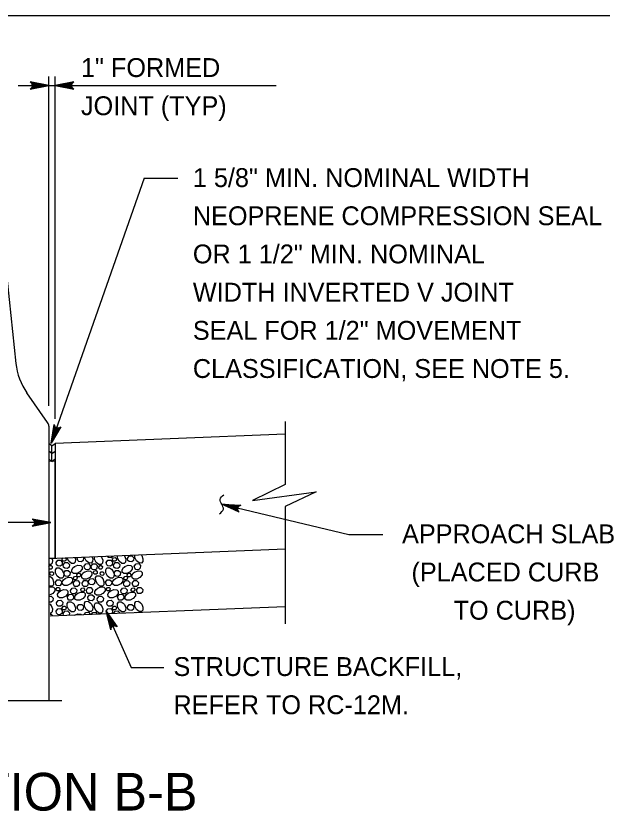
# Model space of a CAD drawing. Extents: x 636530 to 644067, y 294168 to 299122.
# Drawn here: x 640356.9 to 640450.1, y 294621 to 294747.5 of the extents above; entities that cross this region are included whole.
import ezdxf

# ---------------------------------------------------------------- set-up
doc = ezdxf.new("R2010")
doc.units = 0
doc.layers.add('1', color=7, linetype='Continuous')

msp = doc.modelspace()

# ---------------------------------------------------------------- linework, layer by layer
at = {"layer": '1'}
for p, q in [((640673.78, 294747.48), (639887.78, 294747.48)), ((640362.11, 294685.45), (640362.11, 294737.86)), ((640363.13, 294683.38), (640363.13, 294737.86)), ((640357.27, 294736.41), (640398.27, 294736.41)), ((640353.82, 294721.26), (640356.89, 294692.22)), ((640377.29, 294721.68), (640362.52, 294679.51)), ((640377.29, 294721.68), (640382.65, 294721.68)), ((640361.93, 294682.8), (640358.63, 294687.54)), ((640399.7, 294682.97), (640399.7, 294672.97)), ((640362.11, 294682.22), (640362.11, 294638.61)), ((640363.13, 294679.53), (640399.7, 294681)), ((640362.62, 294679.08), (640362.11, 294679.49)), ((640362.62, 294679.08), (640363.12, 294679.49)), ((640362.62, 294676.63), (640362.62, 294679.08)), ((640363.13, 294679.53), (640363.13, 294661.23)), ((640362.62, 294677.86), (640362.11, 294678.27)), ((640362.62, 294677.86), (640363.12, 294678.27)), ((640362.62, 294676.63), (640362.11, 294677.04)), ((640362.62, 294676.63), (640363.12, 294677.04)), ((640389.63, 294669.81), (640409.85, 294664.99)), ((640399.7, 294669.45), (640399.7, 294650.82)), ((640362.46, 294666.9), (640294.94, 294666.9)), ((640409.85, 294664.99), (640415.22, 294664.99)), ((640362.11, 294661.19), (640399.7, 294662.7)), ((640362.36, 294652.05), (640399.7, 294653.54)), ((640371.25, 294652.79), (640375.23, 294643.87)), ((640375.23, 294643.87), (640380.42, 294643.87)), ((640354.27, 294638.61), (640364.19, 294638.61))]:
    msp.add_line(p, q, dxfattribs=at)
for points in [[(640362.11, 294736.41), (640359.13, 294736.97), (640359.24, 294736.89), (640359.36, 294736.81), (640359.42, 294736.71), (640359.48, 294736.61), (640359.49, 294736.51), (640359.51, 294736.41), (640359.49, 294736.31), (640359.48, 294736.21), (640359.42, 294736.11), (640359.36, 294736.01), (640359.24, 294735.93), (640359.13, 294735.85), (640362.11, 294736.41), (640359.24, 294735.93), (640359.36, 294736.01), (640362.11, 294736.41), (640359.42, 294736.11), (640359.48, 294736.21), (640362.11, 294736.41), (640359.49, 294736.31), (640359.51, 294736.41), (640362.11, 294736.41), (640359.49, 294736.51), (640359.48, 294736.61), (640362.11, 294736.41), (640359.42, 294736.71), (640359.36, 294736.81), (640362.11, 294736.41), (640359.24, 294736.89)], [(640363.13, 294736.41), (640366.11, 294735.85), (640365.99, 294735.93), (640365.88, 294736.01), (640365.82, 294736.11), (640365.76, 294736.21), (640365.74, 294736.31), (640365.73, 294736.41), (640365.74, 294736.51), (640365.76, 294736.61), (640365.82, 294736.71), (640365.88, 294736.81), (640365.99, 294736.89), (640366.11, 294736.97), (640363.13, 294736.41), (640365.99, 294736.89), (640365.88, 294736.81), (640363.13, 294736.41), (640365.82, 294736.71), (640365.76, 294736.61), (640363.13, 294736.41), (640365.74, 294736.51), (640365.73, 294736.41), (640363.13, 294736.41), (640365.74, 294736.31), (640365.76, 294736.21), (640363.13, 294736.41), (640365.82, 294736.11), (640365.88, 294736.01), (640363.13, 294736.41), (640365.99, 294735.93)], [(640362.52, 294679.51), (640362.98, 294682.51), (640363.02, 294682.38), (640363.05, 294682.24), (640363.13, 294682.15), (640363.2, 294682.06), (640363.29, 294682.01), (640363.38, 294681.96), (640363.48, 294681.95), (640363.58, 294681.93), (640363.7, 294681.95), (640363.81, 294681.98), (640363.92, 294682.06), (640364.04, 294682.14), (640362.52, 294679.51), (640363.92, 294682.06), (640363.81, 294681.98), (640362.52, 294679.51), (640363.7, 294681.95), (640363.58, 294681.93), (640362.52, 294679.51), (640363.48, 294681.95), (640363.38, 294681.96), (640362.52, 294679.51), (640363.29, 294682.01), (640363.2, 294682.06), (640362.52, 294679.51), (640363.13, 294682.15), (640363.05, 294682.24), (640362.52, 294679.51), (640363.02, 294682.38)], [(640399.7, 294672.97), (640394.52, 294670.43), (640404.66, 294671.81), (640399.7, 294669.45)], [(640389.63, 294669.81), (640392.66, 294669.66), (640392.53, 294669.61), (640392.4, 294669.56), (640392.32, 294669.47), (640392.24, 294669.39), (640392.2, 294669.3), (640392.16, 294669.2), (640392.15, 294669.1), (640392.14, 294669), (640392.18, 294668.89), (640392.21, 294668.78), (640392.31, 294668.68), (640392.4, 294668.57), (640389.63, 294669.81), (640392.31, 294668.68), (640392.21, 294668.78), (640389.63, 294669.81), (640392.18, 294668.89), (640392.14, 294669), (640389.63, 294669.81), (640392.15, 294669.1), (640392.16, 294669.2), (640389.63, 294669.81), (640392.2, 294669.3), (640392.24, 294669.39), (640389.63, 294669.81), (640392.32, 294669.47), (640392.4, 294669.56), (640389.63, 294669.81), (640392.53, 294669.61)], [(640362.46, 294666.9), (640359.48, 294667.46), (640359.59, 294667.38), (640359.71, 294667.3), (640359.77, 294667.2), (640359.83, 294667.1), (640359.84, 294667), (640359.86, 294666.9), (640359.84, 294666.8), (640359.83, 294666.7), (640359.77, 294666.6), (640359.71, 294666.5), (640359.59, 294666.42), (640359.48, 294666.34), (640362.46, 294666.9), (640359.59, 294666.42), (640359.71, 294666.5), (640362.46, 294666.9), (640359.77, 294666.6), (640359.83, 294666.7), (640362.46, 294666.9), (640359.84, 294666.8), (640359.86, 294666.9), (640362.46, 294666.9), (640359.84, 294667), (640359.83, 294667.1), (640362.46, 294666.9), (640359.77, 294667.2), (640359.71, 294667.3), (640362.46, 294666.9), (640359.59, 294667.38)], [(640362.58, 294661.21), (640362.7, 294660.91), (640362.66, 294660.45), (640362.45, 294660.23), (640362.11, 294660.23)], [(640364.71, 294661.3), (640364.86, 294661.14), (640364.84, 294660.88), (640364.68, 294660.74), (640364.42, 294660.76), (640364.3, 294660.88), (640364.27, 294661.08)], [(640364.27, 294661.08), (640364.41, 294661.28)], [(640366.26, 294661.36), (640366.36, 294661.09), (640366.32, 294660.63), (640366.12, 294660.41), (640365.74, 294660.41), (640365.31, 294660.75), (640365.06, 294661.26), (640365.06, 294661.31)], [(640367.55, 294661.41), (640367.64, 294661.31), (640367.6, 294660.88), (640367.34, 294660.65), (640366.91, 294660.69), (640366.71, 294660.88), (640366.65, 294661.21)], [(640366.65, 294661.21), (640366.76, 294661.38)], [(640368.97, 294661.47), (640369.1, 294661.15), (640369.06, 294660.69), (640368.85, 294660.47), (640368.47, 294660.48), (640368.05, 294660.81), (640367.79, 294661.33), (640367.79, 294661.42)], [(640370.49, 294661.41), (640370.69, 294660.91), (640370.65, 294660.45), (640370.44, 294660.23), (640370.07, 294660.24), (640369.64, 294660.57), (640369.38, 294661.08), (640369.38, 294661.48)], [(640370.4, 294661.52), (640370.51, 294661.39)], [(640372.3, 294661.6), (640372.29, 294661.53), (640372.03, 294661.31), (640371.6, 294661.34), (640371.4, 294661.53), (640371.4, 294661.56)], [(640372.26, 294661.08), (640372.42, 294661.31), (640372.68, 294661.32), (640372.86, 294661.14), (640372.83, 294660.88), (640372.67, 294660.74), (640372.42, 294660.76), (640372.3, 294660.88), (640372.26, 294661.08)], [(640374.16, 294661.59), (640374.36, 294661.09), (640374.32, 294660.63), (640374.11, 294660.41), (640373.74, 294660.41), (640373.31, 294660.75), (640373.05, 294661.26), (640373.05, 294661.63)], [(640374.09, 294661.67), (640374.17, 294661.57)], [(640374.64, 294661.21), (640374.91, 294661.59), (640375.34, 294661.62), (640375.64, 294661.31), (640375.6, 294660.88), (640375.33, 294660.65), (640374.91, 294660.69), (640374.71, 294660.88), (640374.64, 294661.21)], [(640376.89, 294661.66), (640377.09, 294661.15), (640377.05, 294660.69), (640376.84, 294660.47), (640376.47, 294660.48), (640376.04, 294660.81), (640375.79, 294661.33), (640375.78, 294661.74)], [(640376.79, 294661.78), (640376.91, 294661.64)], [(640362.11, 294659.9), (640362.22, 294660.06), (640362.48, 294660.07), (640362.66, 294659.89), (640362.63, 294659.63), (640362.47, 294659.5), (640362.22, 294659.51), (640362.11, 294659.62)], [(640363.27, 294660.53), (640363.54, 294660.92), (640363.96, 294660.94), (640364.26, 294660.63), (640364.22, 294660.2), (640363.95, 294659.98), (640363.53, 294660.01), (640363.33, 294660.2), (640363.27, 294660.53)], [(640364.4, 294660.15), (640364.67, 294660.54), (640365.1, 294660.56), (640365.4, 294660.25), (640365.36, 294659.82), (640365.09, 294659.6), (640364.67, 294659.63), (640364.47, 294659.82), (640364.4, 294660.15)], [(640366.22, 294659.93), (640366.73, 294660.13), (640367.19, 294660.09), (640367.41, 294659.88), (640367.4, 294659.5), (640367.07, 294659.08), (640366.55, 294658.82), (640366.07, 294658.81), (640365.79, 294659.01), (640365.77, 294659.39), (640365.99, 294659.74), (640366.24, 294659.94)], [(640367.72, 294659.96), (640367.99, 294660.35), (640368.42, 294660.37), (640368.72, 294660.06), (640368.68, 294659.63), (640368.41, 294659.41), (640367.99, 294659.44), (640367.79, 294659.63), (640367.72, 294659.96)], [(640368.83, 294659.95), (640369.1, 294660.33), (640369.53, 294660.36), (640369.83, 294660.05), (640369.78, 294659.61), (640369.52, 294659.39), (640369.09, 294659.42), (640368.9, 294659.62), (640368.83, 294659.95)], [(640370.05, 294659.83), (640370.22, 294660.06), (640370.47, 294660.07), (640370.65, 294659.89), (640370.63, 294659.63), (640370.47, 294659.5), (640370.21, 294659.51), (640370.09, 294659.63), (640370.05, 294659.83)], [(640371.26, 294660.53), (640371.53, 294660.92), (640371.96, 294660.94), (640372.26, 294660.63), (640372.22, 294660.2), (640371.95, 294659.98), (640371.53, 294660.01), (640371.33, 294660.2), (640371.26, 294660.53)], [(640372.4, 294660.15), (640372.67, 294660.54), (640373.1, 294660.56), (640373.4, 294660.25), (640373.35, 294659.82), (640373.09, 294659.6), (640372.66, 294659.63), (640372.46, 294659.82), (640372.4, 294660.15)], [(640374.22, 294659.93), (640374.72, 294660.13), (640375.18, 294660.09), (640375.4, 294659.88), (640375.4, 294659.5), (640375.06, 294659.08), (640374.55, 294658.82), (640374.06, 294658.81), (640373.79, 294659.01), (640373.76, 294659.39), (640373.99, 294659.74), (640374.24, 294659.94)], [(640375.72, 294659.96), (640375.99, 294660.35), (640376.42, 294660.37), (640376.72, 294660.06), (640376.67, 294659.63), (640376.41, 294659.41), (640375.98, 294659.44), (640375.78, 294659.63), (640375.72, 294659.96)], [(640362.29, 294658.83), (640362.45, 294659.06), (640362.7, 294659.08), (640362.88, 294658.89), (640362.86, 294658.63), (640362.7, 294658.5), (640362.44, 294658.52), (640362.32, 294658.63), (640362.29, 294658.83)], [(640364.29, 294659.25), (640364.49, 294658.75), (640364.45, 294658.28), (640364.24, 294658.06), (640363.87, 294658.07), (640363.44, 294658.4), (640363.19, 294658.92), (640363.18, 294659.41), (640363.37, 294659.68), (640363.76, 294659.7), (640364.1, 294659.48), (640364.31, 294659.23)], [(640364.52, 294658.9), (640364.79, 294659.28), (640365.22, 294659.3), (640365.52, 294658.99), (640365.48, 294658.56), (640365.21, 294658.34), (640364.79, 294658.37), (640364.59, 294658.56), (640364.52, 294658.9)], [(640366.59, 294658.58), (640366.75, 294658.81), (640367.01, 294658.83), (640367.18, 294658.64), (640367.16, 294658.38), (640367, 294658.25), (640366.74, 294658.27), (640366.63, 294658.38), (640366.59, 294658.58)], [(640367.78, 294659.03), (640368.29, 294659.23), (640368.75, 294659.19), (640368.97, 294658.98), (640368.96, 294658.61), (640368.63, 294658.18), (640368.11, 294657.92), (640367.63, 294657.91), (640367.36, 294658.11), (640367.33, 294658.5), (640367.55, 294658.84), (640367.81, 294659.04)], [(640369.22, 294659.02), (640369.38, 294659.25), (640369.64, 294659.27), (640369.82, 294659.08), (640369.79, 294658.82), (640369.63, 294658.69), (640369.38, 294658.71), (640369.26, 294658.82), (640369.22, 294659.02)], [(640370.28, 294658.83), (640370.44, 294659.06), (640370.7, 294659.08), (640370.88, 294658.89), (640370.85, 294658.63), (640370.69, 294658.5), (640370.44, 294658.52), (640370.32, 294658.63), (640370.28, 294658.83)], [(640372.29, 294659.25), (640372.49, 294658.75), (640372.45, 294658.28), (640372.24, 294658.06), (640371.87, 294658.07), (640371.44, 294658.4), (640371.18, 294658.92), (640371.17, 294659.41), (640371.37, 294659.68), (640371.75, 294659.7), (640372.1, 294659.48), (640372.3, 294659.23)], [(640372.52, 294658.9), (640372.79, 294659.28), (640373.22, 294659.3), (640373.51, 294658.99), (640373.47, 294658.56), (640373.21, 294658.34), (640372.78, 294658.37), (640372.58, 294658.56), (640372.52, 294658.9)], [(640374.58, 294658.58), (640374.74, 294658.81), (640375, 294658.83), (640375.18, 294658.64), (640375.15, 294658.38), (640374.99, 294658.25), (640374.74, 294658.27), (640374.62, 294658.38), (640374.58, 294658.58)], [(640375.78, 294659.03), (640376.28, 294659.23), (640376.75, 294659.19), (640376.97, 294658.98), (640376.96, 294658.61), (640376.62, 294658.18), (640376.11, 294657.92), (640375.62, 294657.91), (640375.35, 294658.11), (640375.32, 294658.5), (640375.55, 294658.84), (640375.8, 294659.04)], [(640362.11, 294658.43), (640362.16, 294658.44), (640362.5, 294658.21), (640362.7, 294657.96)], [(640362.69, 294657.98), (640362.89, 294657.48), (640362.85, 294657.02), (640362.64, 294656.8), (640362.27, 294656.8), (640362.11, 294656.93)], [(640363.16, 294657.42), (640363.43, 294657.8), (640363.86, 294657.82), (640364.16, 294657.51), (640364.11, 294657.08), (640363.85, 294656.86), (640363.42, 294656.89), (640363.22, 294657.08), (640363.16, 294657.42)], [(640364.71, 294658.01), (640365.21, 294658.21), (640365.68, 294658.17), (640365.9, 294657.96), (640365.89, 294657.58), (640365.55, 294657.16), (640365.04, 294656.9), (640364.55, 294656.89), (640364.28, 294657.08), (640364.26, 294657.47), (640364.48, 294657.82), (640364.73, 294658.02)], [(640366.01, 294657.27), (640366.28, 294657.66), (640366.71, 294657.68), (640367.01, 294657.37), (640366.97, 294656.94), (640366.7, 294656.72), (640366.28, 294656.75), (640366.08, 294656.94), (640366.01, 294657.27)], [(640366.03, 294658.11), (640366.19, 294658.34), (640366.45, 294658.36), (640366.63, 294658.17), (640366.6, 294657.91), (640366.44, 294657.78), (640366.19, 294657.8), (640366.07, 294657.92), (640366.03, 294658.11)], [(640367.4, 294657.29), (640367.67, 294657.67), (640368.1, 294657.7), (640368.4, 294657.39), (640368.35, 294656.95), (640368.09, 294656.73), (640367.67, 294656.76), (640367.47, 294656.96), (640367.4, 294657.29)], [(640368.44, 294657.57), (640368.71, 294657.95), (640369.14, 294657.98), (640369.44, 294657.67), (640369.4, 294657.23), (640369.13, 294657.01), (640368.71, 294657.04), (640368.51, 294657.24), (640368.44, 294657.57)], [(640370.69, 294657.98), (640370.89, 294657.48), (640370.85, 294657.02), (640370.64, 294656.8), (640370.26, 294656.8), (640369.84, 294657.14), (640369.58, 294657.65), (640369.57, 294658.14), (640369.76, 294658.41), (640370.15, 294658.44), (640370.5, 294658.21), (640370.7, 294657.96)], [(640371.16, 294657.42), (640371.42, 294657.8), (640371.85, 294657.82), (640372.15, 294657.51), (640372.11, 294657.08), (640371.84, 294656.86), (640371.42, 294656.89), (640371.22, 294657.08), (640371.16, 294657.42)], [(640372.71, 294658.01), (640373.21, 294658.21), (640373.67, 294658.17), (640373.89, 294657.96), (640373.88, 294657.58), (640373.55, 294657.16), (640373.04, 294656.9), (640372.55, 294656.89), (640372.28, 294657.08), (640372.25, 294657.47), (640372.47, 294657.82), (640372.73, 294658.02)], [(640374.01, 294657.27), (640374.28, 294657.66), (640374.71, 294657.68), (640375.01, 294657.37), (640374.96, 294656.94), (640374.7, 294656.72), (640374.27, 294656.75), (640374.07, 294656.94), (640374.01, 294657.27)], [(640374.03, 294658.11), (640374.19, 294658.34), (640374.45, 294658.36), (640374.62, 294658.17), (640374.6, 294657.91), (640374.44, 294657.78), (640374.19, 294657.8), (640374.07, 294657.92), (640374.03, 294658.11)], [(640375.4, 294657.29), (640375.67, 294657.67), (640376.09, 294657.7), (640376.39, 294657.39), (640376.35, 294656.95), (640376.08, 294656.73), (640375.66, 294656.76), (640375.46, 294656.96), (640375.4, 294657.29)], [(640362.11, 294656.56), (640362.4, 294656.67), (640362.86, 294656.63), (640363.08, 294656.42), (640363.07, 294656.05), (640362.74, 294655.62), (640362.22, 294655.36), (640362.11, 294655.36)], [(640363.28, 294656.35), (640363.44, 294656.58), (640363.7, 294656.6), (640363.88, 294656.41), (640363.85, 294656.15), (640363.7, 294656.02), (640363.44, 294656.04), (640363.32, 294656.15), (640363.28, 294656.35)], [(640363.98, 294656.06), (640364.48, 294656.26), (640364.94, 294656.22), (640365.16, 294656.01), (640365.16, 294655.63), (640364.82, 294655.21), (640364.31, 294654.95), (640363.82, 294654.94), (640363.55, 294655.14), (640363.52, 294655.52), (640363.75, 294655.87), (640364, 294656.07)], [(640365.57, 294656.11), (640365.84, 294656.49), (640366.27, 294656.52), (640366.57, 294656.21), (640366.53, 294655.77), (640366.26, 294655.55), (640365.84, 294655.58), (640365.64, 294655.78), (640365.57, 294656.11)], [(640367.2, 294656.27), (640367.37, 294656.49), (640367.62, 294656.51), (640367.8, 294656.32), (640367.78, 294656.06), (640367.62, 294655.93), (640367.36, 294655.95), (640367.24, 294656.07), (640367.2, 294656.27)], [(640368.09, 294656.17), (640368.35, 294656.55), (640368.78, 294656.57), (640369.08, 294656.26), (640369.04, 294655.83), (640368.77, 294655.61), (640368.35, 294655.64), (640368.15, 294655.83), (640368.09, 294656.17)], [(640369.89, 294656.47), (640370.39, 294656.67), (640370.85, 294656.63), (640371.07, 294656.42), (640371.07, 294656.05), (640370.73, 294655.62), (640370.22, 294655.36), (640369.73, 294655.36), (640369.46, 294655.55), (640369.43, 294655.94), (640369.66, 294656.28), (640369.91, 294656.48)], [(640371.28, 294656.35), (640371.44, 294656.58), (640371.7, 294656.6), (640371.88, 294656.41), (640371.85, 294656.15), (640371.69, 294656.02), (640371.44, 294656.04), (640371.32, 294656.15), (640371.28, 294656.35)], [(640371.97, 294656.06), (640372.48, 294656.26), (640372.94, 294656.22), (640373.16, 294656.01), (640373.15, 294655.63), (640372.82, 294655.21), (640372.3, 294654.95), (640371.82, 294654.94), (640371.55, 294655.14), (640371.52, 294655.52), (640371.74, 294655.87), (640371.99, 294656.07)], [(640373.57, 294656.11), (640373.84, 294656.49), (640374.27, 294656.52), (640374.56, 294656.21), (640374.52, 294655.77), (640374.26, 294655.55), (640373.83, 294655.58), (640373.63, 294655.78), (640373.57, 294656.11)], [(640375.2, 294656.27), (640375.36, 294656.49), (640375.62, 294656.51), (640375.8, 294656.32), (640375.77, 294656.06), (640375.61, 294655.93), (640375.36, 294655.95), (640375.24, 294656.07), (640375.2, 294656.27)], [(640376.08, 294656.17), (640376.35, 294656.55), (640376.78, 294656.57), (640377.08, 294656.26), (640377.03, 294655.83), (640376.77, 294655.61), (640376.35, 294655.64), (640376.15, 294655.83), (640376.08, 294656.17)], [(640362.11, 294655.17), (640362.51, 294655.19), (640362.81, 294654.88), (640362.77, 294654.45), (640362.5, 294654.23), (640362.18, 294654.25)], [(640365.07, 294655.1), (640365.34, 294655.48), (640365.76, 294655.5), (640366.06, 294655.19), (640366.02, 294654.76), (640365.75, 294654.54), (640365.33, 294654.57), (640365.13, 294654.76), (640365.07, 294655.1)], [(640366.71, 294655.65), (640367.22, 294655.85), (640367.68, 294655.81), (640367.9, 294655.6), (640367.89, 294655.23), (640367.56, 294654.8), (640367.04, 294654.54), (640366.56, 294654.54), (640366.28, 294654.73), (640366.26, 294655.12), (640366.48, 294655.46), (640366.73, 294655.67)], [(640368.34, 294655.02), (640368.61, 294655.4), (640369.04, 294655.43), (640369.33, 294655.12), (640369.29, 294654.68), (640369.03, 294654.46), (640368.6, 294654.49), (640368.4, 294654.69), (640368.34, 294655.02)], [(640369.81, 294654.79), (640370.08, 294655.17), (640370.51, 294655.19), (640370.81, 294654.88), (640370.76, 294654.45), (640370.5, 294654.23), (640370.07, 294654.26), (640369.87, 294654.45), (640369.81, 294654.79)], [(640373.06, 294655.1), (640373.33, 294655.48), (640373.76, 294655.5), (640374.06, 294655.19), (640374.02, 294654.76), (640373.75, 294654.54), (640373.33, 294654.57), (640373.13, 294654.76), (640373.06, 294655.1)], [(640374.71, 294655.65), (640375.21, 294655.85), (640375.67, 294655.81), (640375.89, 294655.6), (640375.89, 294655.23), (640375.55, 294654.8), (640375.04, 294654.54), (640374.55, 294654.54), (640374.28, 294654.73), (640374.25, 294655.12), (640374.47, 294655.46), (640374.73, 294655.67)], [(640362.2, 294653.99), (640362.31, 294653.92), (640362.51, 294653.67)], [(640362.5, 294653.69), (640362.7, 294653.18), (640362.66, 294652.72), (640362.45, 294652.5), (640362.33, 294652.5)], [(640363.34, 294654.14), (640363.61, 294654.52), (640364.04, 294654.54), (640364.34, 294654.23), (640364.3, 294653.8), (640364.03, 294653.58), (640363.61, 294653.61), (640363.41, 294653.8), (640363.34, 294654.14)], [(640364.27, 294653.35), (640364.43, 294653.58), (640364.68, 294653.6), (640364.86, 294653.41), (640364.84, 294653.15), (640364.68, 294653.02), (640364.42, 294653.04), (640364.3, 294653.15), (640364.27, 294653.35)], [(640366.16, 294653.87), (640366.36, 294653.36), (640366.32, 294652.9), (640366.12, 294652.68), (640365.74, 294652.69), (640365.31, 294653.02), (640365.06, 294653.54), (640365.05, 294654.02), (640365.24, 294654.3), (640365.63, 294654.32), (640365.98, 294654.1), (640366.18, 294653.85)], [(640366.65, 294653.49), (640366.92, 294653.87), (640367.35, 294653.89), (640367.64, 294653.58), (640367.6, 294653.15), (640367.34, 294652.93), (640366.91, 294652.96), (640366.71, 294653.15), (640366.65, 294653.49)], [(640368.9, 294653.93), (640369.1, 294653.43), (640369.06, 294652.97), (640368.85, 294652.75), (640368.47, 294652.75), (640368.05, 294653.09), (640367.79, 294653.6), (640367.78, 294654.09), (640367.98, 294654.36), (640368.36, 294654.39), (640368.71, 294654.16), (640368.91, 294653.91)], [(640370.49, 294653.69), (640370.69, 294653.18), (640370.65, 294652.72), (640370.44, 294652.5), (640370.07, 294652.51), (640369.64, 294652.84), (640369.38, 294653.36), (640369.38, 294653.84), (640369.57, 294654.12), (640369.96, 294654.14), (640370.3, 294653.92), (640370.51, 294653.67)], [(640371.34, 294654.14), (640371.61, 294654.52), (640372.04, 294654.54), (640372.33, 294654.23), (640372.29, 294653.8), (640372.03, 294653.58), (640371.6, 294653.61), (640371.4, 294653.8), (640371.34, 294654.14)], [(640372.26, 294653.35), (640372.42, 294653.58), (640372.68, 294653.6), (640372.86, 294653.41), (640372.83, 294653.15), (640372.67, 294653.02), (640372.42, 294653.04), (640372.3, 294653.15), (640372.26, 294653.35)], [(640374.16, 294653.87), (640374.36, 294653.36), (640374.32, 294652.9), (640374.11, 294652.68), (640373.74, 294652.69), (640373.31, 294653.02), (640373.05, 294653.54), (640373.04, 294654.02), (640373.24, 294654.3), (640373.62, 294654.32), (640373.97, 294654.1), (640374.17, 294653.85)], [(640374.64, 294653.49), (640374.91, 294653.87), (640375.34, 294653.89), (640375.64, 294653.58), (640375.6, 294653.15), (640375.33, 294652.93), (640374.91, 294652.96), (640374.71, 294653.15), (640374.64, 294653.49)], [(640376.89, 294653.93), (640377.09, 294653.43), (640377.05, 294652.97), (640376.84, 294652.75), (640376.47, 294652.75), (640376.04, 294653.09), (640375.79, 294653.6), (640375.78, 294654.09), (640375.97, 294654.36), (640376.36, 294654.39), (640376.7, 294654.16), (640376.91, 294653.91)], [(640362.34, 294652.34), (640362.48, 294652.35), (640362.66, 294652.16), (640362.65, 294652.06)], [(640363.27, 294652.81), (640363.54, 294653.19), (640363.96, 294653.21), (640364.26, 294652.91), (640364.22, 294652.47), (640363.95, 294652.25), (640363.53, 294652.28), (640363.33, 294652.48), (640363.27, 294652.81)], [(640364.4, 294652.43), (640364.67, 294652.81), (640365.1, 294652.84), (640365.4, 294652.53), (640365.36, 294652.17)], [(640364.46, 294652.13), (640364.4, 294652.43)], [(640366.23, 294652.2), (640366.73, 294652.4), (640367.19, 294652.36), (640367.31, 294652.25)], [(640366.23, 294652.2), (640366.24, 294652.22)], [(640367.74, 294652.27), (640367.99, 294652.62), (640368.42, 294652.65), (640368.72, 294652.34), (640368.72, 294652.3)], [(640368.89, 294652.31), (640369.1, 294652.6), (640369.53, 294652.63), (640369.8, 294652.35)], [(640371.25, 294652.79), (640372.98, 294650.3), (640372.86, 294650.37), (640372.74, 294650.44), (640372.62, 294650.46), (640372.51, 294650.47), (640372.41, 294650.44), (640372.31, 294650.42), (640372.23, 294650.36), (640372.14, 294650.31), (640372.08, 294650.21), (640372.01, 294650.12), (640371.98, 294649.98), (640371.96, 294649.84), (640371.25, 294652.79), (640371.98, 294649.98), (640372.01, 294650.12), (640371.25, 294652.79), (640372.08, 294650.21), (640372.14, 294650.31), (640371.25, 294652.79), (640372.23, 294650.36), (640372.31, 294650.42), (640371.25, 294652.79), (640372.41, 294650.44), (640372.51, 294650.47), (640371.25, 294652.79), (640372.62, 294650.46), (640372.74, 294650.44), (640371.25, 294652.79), (640372.86, 294650.37)], [(640371.26, 294652.81), (640371.53, 294653.19), (640371.96, 294653.21), (640372.26, 294652.91), (640372.22, 294652.47), (640372.18, 294652.44)], [(640371.39, 294652.41), (640371.33, 294652.48), (640371.26, 294652.81)], [(640372.42, 294652.45), (640372.67, 294652.81), (640373.1, 294652.84), (640373.4, 294652.53), (640373.39, 294652.49)], [(640375.97, 294652.59), (640375.99, 294652.62), (640376.42, 294652.65), (640376.45, 294652.61)]]:
    msp.add_lwpolyline(points, dxfattribs=at)
msp.add_lwpolyline([(640363.13, 294676.64), (640362.11, 294676.6), (640362.11, 294676.61), (640362.11, 294661.23), (640363.13, 294661.23)], close=True, dxfattribs=at)
for centre, radius, start, end in [((640366.86, 294693.27), 10.03, 186.0195, 214.8593), ((640361.09, 294682.22), 1.02, 0, 34.8593), ((640361.09, 294682.22), 1.02, 0, 34.8593)]:
    msp.add_arc(centre, radius, start, end, dxfattribs=at)
msp.add_spline([(640389.24, 294668.3), (640389.88, 294669.03), (640389.37, 294670.59), (640389.97, 294671.32)], degree=3, dxfattribs=at)

# ---------------------------------------------------------------- texts
for s, height, p in [('1" FORMED', 3, (640367.23, 294737.76)), ('JOINT (TYP)', 3, (640367.23, 294731.69)), ('1 5/8" MIN. NOMINAL WIDTH', 3, (640385.03, 294720.26)), ('NEOPRENE COMPRESSION SEAL', 3, (640385.03, 294714.19)), ('OR 1 1/2" MIN. NOMINAL', 3, (640385.03, 294708.12)), ('WIDTH INVERTED V JOINT', 3, (640385.03, 294702.04)), ('SEAL FOR 1/2" MOVEMENT', 3, (640385.03, 294695.97)), ('CLASSIFICATION, SEE NOTE 5.', 3, (640385.03, 294689.9)), ('APPROACH SLAB', 3, (640418.3, 294663.61)), ('(PLACED CURB', 3, (640419.8, 294657.54)), ('TO CURB)', 3, (640426.5, 294651.46)), ('STRUCTURE BACKFILL,', 3, (640381.95, 294642.5)), ('REFER TO RC-12M.', 3, (640381.95, 294636.43)), ('SECTION B-B', 6, (640334.5, 294621.1))]:
    msp.add_text(s, height=height, dxfattribs=at).set_placement(p)

doc.saveas('drawing.dxf')
